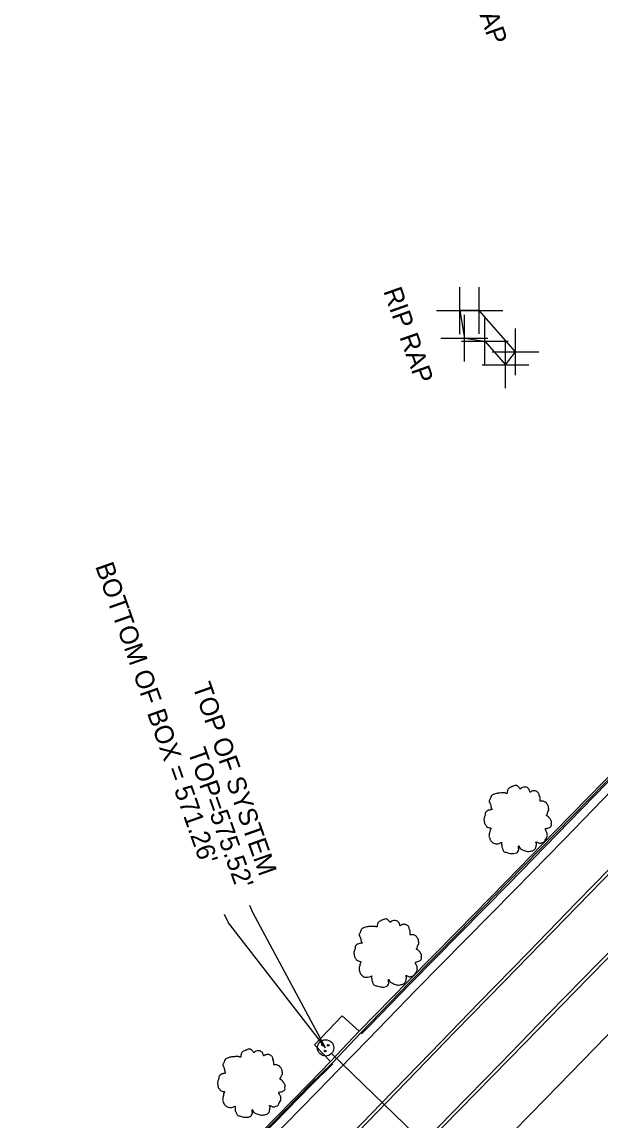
# Model space of a CAD drawing. Extents: x 2004847 to 2009016, y 1134161 to 1140101.
# Drawn here: x 2008168.3 to 2008292.1, y 1139537.2 to 1139772.3 of the extents above; entities that cross this region are included whole.
import ezdxf

# ---------------------------------------------------------------- set-up
doc = ezdxf.new("R2010")
doc.units = 0
for name, color, linetype in [('RD_EX_Curb', 7, 'Continuous'), ('RD_EX_DR_Inlet', 7, 'Continuous'), ('RD_EX_DR_Inlet_txCode', 7, 'Continuous'), ('RD_EX_DR_Pipe', 7, 'Continuous'), ('RD_EX_DV_Prop_txCode', 7, 'Continuous'), ('RD_EX_Misc', 7, 'Continuous'), ('RD_EX_Pavement_Markings', 7, 'Continuous'), ('RD_EX_Road', 7, 'Continuous'), ('RD_EX_VEG', 7, 'Continuous'), ('RD_Sketch3', 7, 'Continuous')]:
    doc.layers.add(name, color=color, linetype=linetype)

msp = doc.modelspace()

# ---------------------------------------------------------------- linework, layer by layer
at = {"layer": 'RD_EX_Curb'}
for points in [[(2008147.05, 1139457.63), (2008157.17, 1139468.78), (2008167.34, 1139479.93), (2008177.6, 1139490.95), (2008187.99, 1139502), (2008198.38, 1139512.83), (2008208.83, 1139523.6), (2008219.3, 1139534.36), (2008229.8, 1139545.07), (2008234.36, 1139549.78), (2008240.49, 1139556.23), (2008251, 1139566.93), (2008261.51, 1139577.61), (2008272.02, 1139588.33), (2008282.51, 1139599.04), (2008292.98, 1139609.77), (2008303.46, 1139620.49), (2008313.95, 1139631.15)], [(2008147.33, 1139457.38), (2008157.45, 1139468.53), (2008167.61, 1139479.68), (2008177.88, 1139490.7), (2008188.26, 1139501.74), (2008198.64, 1139512.57), (2008209.09, 1139523.35), (2008219.56, 1139534.1), (2008230.06, 1139544.81), (2008234.71, 1139549.44), (2008240.85, 1139555.89), (2008251.29, 1139566.64), (2008261.8, 1139577.33), (2008272.3, 1139588.06), (2008282.78, 1139598.77), (2008293.28, 1139609.48), (2008303.73, 1139620.23), (2008314.23, 1139630.88)], [(2008241.04, 1139555.7), (2008242.78, 1139557.49), (2008251.51, 1139566.43), (2008262.02, 1139577.12), (2008272.55, 1139587.82), (2008283.03, 1139598.53), (2008293.51, 1139609.26), (2008303.97, 1139619.99), (2008314.47, 1139630.64)], [(2008147.54, 1139457.19), (2008157.66, 1139468.34), (2008167.82, 1139479.49), (2008178.09, 1139490.5), (2008188.46, 1139501.55), (2008198.84, 1139512.38), (2008209.29, 1139523.16), (2008219.76, 1139533.92), (2008230.21, 1139544.67), (2008234.86, 1139549.3)]]:
    msp.add_lwpolyline(points, dxfattribs=at)
at = {"layer": 'RD_EX_DR_Inlet'}
msp.add_lwpolyline([(2008240.49, 1139556.23), (2008236.86, 1139559.51), (2008230.95, 1139553.33), (2008234.36, 1139549.78)], dxfattribs=at)
for centre, radius in [((2008233.33, 1139552.68), 1.75), ((2008232.67, 1139553.31), 0.175), ((2008233.24, 1139552.02), 0.175), ((2008233.89, 1139553.24), 0.175)]:
    msp.add_circle(centre, radius, dxfattribs=at)
at = {"layer": 'RD_EX_DR_Inlet_txCode'}
for points in [[(2008233.33, 1139552.68), (2008217.82, 1139581.54), (2008217.12, 1139583.17)], [(2008233.33, 1139552.68), (2008212.51, 1139579.42), (2008211.68, 1139581.23)]]:
    msp.add_lwpolyline(points, dxfattribs=at)
at = {"layer": 'RD_EX_DR_Pipe'}
msp.add_line((2008234.59, 1139551.47), (2008274.27, 1139513.15), dxfattribs=at)
at = {"layer": 'RD_EX_DV_Prop_txCode'}
for p, q in [((2008262.12, 1139705.5), (2008262.12, 1139715.5)), ((2008266.26, 1139705.54), (2008266.26, 1139715.54)), ((2008257.12, 1139710.5), (2008267.12, 1139710.5)), ((2008261.26, 1139710.54), (2008271.26, 1139710.54)), ((2008263.05, 1139699.62), (2008263.05, 1139709.62)), ((2008267.45, 1139698.99), (2008267.45, 1139708.99)), ((2008258.05, 1139704.62), (2008268.05, 1139704.62)), ((2008274.03, 1139696.67), (2008274.03, 1139706.67)), ((2008262.45, 1139703.99), (2008272.45, 1139703.99)), ((2008271.85, 1139693.87), (2008271.85, 1139703.87)), ((2008269.03, 1139701.67), (2008279.03, 1139701.67)), ((2008266.85, 1139698.87), (2008276.85, 1139698.87))]:
    msp.add_line(p, q, dxfattribs=at)
at = {"layer": 'RD_EX_Misc'}
msp.add_lwpolyline([(2008266.26, 1139710.54), (2008262.12, 1139710.5), (2008263.05, 1139704.62), (2008267.45, 1139703.99), (2008271.85, 1139698.87), (2008274.03, 1139701.67)], close=True, dxfattribs=at)
at = {"layer": 'RD_EX_Pavement_Markings'}
for points in [[(2008407.36, 1139671.7), (2008385.44, 1139648.99), (2008374.87, 1139638.35), (2008364.39, 1139627.61), (2008353.88, 1139616.91), (2008343.37, 1139606.21), (2008332.89, 1139595.48), (2008322.43, 1139584.73), (2008311.94, 1139574.01), (2008301.44, 1139563.3), (2008290.96, 1139552.57), (2008280.47, 1139541.84), (2008269.98, 1139531.12), (2008259.48, 1139520.4), (2008249, 1139509.68), (2008238.53, 1139498.94), (2008228.07, 1139488.19), (2008217.61, 1139477.43), (2008207.27, 1139466.57), (2008197.01, 1139455.62), (2008186.84, 1139444.6)], [(2008152.69, 1139442.67), (2008162.74, 1139453.81), (2008172.84, 1139464.89), (2008183.02, 1139475.91), (2008193.26, 1139486.87), (2008203.64, 1139497.7), (2008214.02, 1139508.52), (2008224.43, 1139519.32), (2008234.87, 1139530.1), (2008245.31, 1139540.87), (2008255.77, 1139551.62), (2008266.23, 1139562.38), (2008276.69, 1139573.13), (2008287.17, 1139583.86), (2008297.65, 1139594.59), (2008308.14, 1139605.31), (2008318.64, 1139616.02), (2008325.91, 1139623.46)], [(2008167.91, 1139458.51), (2008178.08, 1139469.54), (2008188.3, 1139480.51), (2008198.57, 1139491.45), (2008208.96, 1139502.27), (2008219.36, 1139513.07), (2008229.8, 1139523.85), (2008240.23, 1139534.63), (2008250.67, 1139545.4), (2008261.12, 1139556.16), (2008271.57, 1139566.92), (2008282.04, 1139577.67), (2008292.52, 1139588.39), (2008303.02, 1139599.11), (2008313.51, 1139609.83), (2008324.01, 1139620.54), (2008326.45, 1139622.99)], [(2008162.04, 1139434.55), (2008172.12, 1139445.66), (2008182.27, 1139456.7), (2008192.48, 1139467.69), (2008202.84, 1139478.54), (2008213.23, 1139489.35), (2008223.68, 1139500.11), (2008234.17, 1139510.84), (2008244.63, 1139521.59), (2008255.12, 1139532.32), (2008265.59, 1139543.05), (2008276.07, 1139553.79), (2008286.54, 1139564.53), (2008297.07, 1139575.21), (2008307.58, 1139585.92), (2008318.05, 1139596.65), (2008328.5, 1139607.41), (2008334.14, 1139613.2)], [(2008333.68, 1139613.68), (2008323.2, 1139602.95), (2008312.73, 1139592.2), (2008302.26, 1139581.46), (2008291.73, 1139570.79), (2008281.23, 1139560.08), (2008270.76, 1139549.33), (2008260.28, 1139538.6), (2008249.8, 1139527.87), (2008239.32, 1139517.14), (2008228.88, 1139506.36), (2008218.43, 1139495.61), (2008207.97, 1139484.85), (2008197.61, 1139474.01), (2008187.3, 1139463.11), (2008175.36, 1139450.34)]]:
    msp.add_lwpolyline(points, dxfattribs=at)
at = {"layer": 'RD_EX_Road'}
msp.add_lwpolyline([(2008148.91, 1139455.96), (2008159.02, 1139467.1), (2008169.17, 1139478.24), (2008179.43, 1139489.25), (2008189.8, 1139500.27), (2008200.18, 1139511.09), (2008210.63, 1139521.87), (2008221.09, 1139532.62), (2008231.59, 1139543.33), (2008236.16, 1139548.03), (2008242.35, 1139554.43), (2008252.8, 1139565.18), (2008263.33, 1139575.84), (2008273.86, 1139586.54), (2008284.34, 1139597.25), (2008294.81, 1139607.99), (2008305.26, 1139618.73), (2008315.76, 1139629.38)], dxfattribs=at)
at = {"layer": 'RD_EX_VEG'}
for points in [[(2008274.31, 1139608.84), (2008274.01, 1139608.86), (2008273.68, 1139608.76), (2008273.43, 1139608.66), (2008273.21, 1139608.59), (2008272.98, 1139608.49), (2008272.68, 1139608.31), (2008272.46, 1139608.11), (2008272.33, 1139607.86), (2008272.28, 1139607.64), (2008272.23, 1139607.36), (2008272.23, 1139607.19), (2008272.11, 1139607.16), (2008271.96, 1139607.19), (2008271.71, 1139607.26), (2008271.46, 1139607.26), (2008271.21, 1139607.26), (2008270.86, 1139607.24), (2008270.51, 1139607.24), (2008270.23, 1139607.19), (2008269.91, 1139607.14), (2008269.53, 1139607.01), (2008269.18, 1139606.89), (2008268.88, 1139606.64), (2008268.63, 1139606.16), (2008268.51, 1139605.81), (2008268.36, 1139605.56), (2008268.51, 1139605.11), (2008268.68, 1139604.76), (2008268.71, 1139604.56), (2008268.78, 1139604.14), (2008268.88, 1139603.91), (2008269.01, 1139603.71), (2008268.93, 1139603.69), (2008268.56, 1139603.64), (2008268.26, 1139603.54), (2008267.83, 1139603.31), (2008267.61, 1139603.09), (2008267.51, 1139602.76), (2008267.48, 1139602.41), (2008267.38, 1139602.21), (2008267.31, 1139601.94), (2008267.28, 1139601.86), (2008267.23, 1139601.54), (2008267.33, 1139601.09), (2008267.36, 1139600.74), (2008267.48, 1139600.51), (2008267.63, 1139600.34), (2008267.81, 1139600.09), (2008268.21, 1139599.86), (2008268.53, 1139599.76), (2008268.73, 1139599.74), (2008268.56, 1139599.24), (2008268.51, 1139598.89), (2008268.38, 1139598.49), (2008268.38, 1139598.41), (2008268.33, 1139597.94), (2008268.48, 1139597.61), (2008268.56, 1139597.24), (2008268.73, 1139597.02), (2008269.01, 1139596.72), (2008269.33, 1139596.49), (2008269.83, 1139596.37), (2008270.23, 1139596.39), (2008270.81, 1139596.57), (2008271.06, 1139596.64), (2008271.03, 1139596.47), (2008271.06, 1139596.09), (2008271.06, 1139595.67), (2008271.21, 1139595.34), (2008271.31, 1139595.07), (2008271.46, 1139594.82), (2008271.78, 1139594.59), (2008272.18, 1139594.52), (2008272.61, 1139594.37), (2008273.06, 1139594.29), (2008273.56, 1139594.27), (2008274.16, 1139594.42), (2008274.43, 1139594.54), (2008274.53, 1139594.72), (2008274.73, 1139595.09), (2008274.68, 1139595.32), (2008274.71, 1139595.92), (2008274.81, 1139595.74), (2008274.98, 1139595.39), (2008275.48, 1139595.09), (2008275.88, 1139594.92), (2008276.35, 1139594.77), (2008276.65, 1139594.69), (2008277.13, 1139594.77), (2008277.5, 1139594.84), (2008277.88, 1139594.97), (2008278.18, 1139595.24), (2008278.35, 1139595.52), (2008278.4, 1139595.79), (2008278.48, 1139596.17), (2008278.53, 1139596.34)], [(2008278.53, 1139596.34), (2008278.45, 1139596.52), (2008278.4, 1139596.77), (2008278.48, 1139596.74), (2008278.65, 1139596.69), (2008278.93, 1139596.57), (2008279.15, 1139596.49), (2008279.48, 1139596.52), (2008279.75, 1139596.62), (2008280.2, 1139596.89), (2008280.48, 1139597.37), (2008280.75, 1139597.76), (2008280.83, 1139598.09), (2008280.78, 1139598.31), (2008280.75, 1139598.81), (2008280.55, 1139599.06), (2008280.5, 1139599.19), (2008280.4, 1139599.59), (2008280.48, 1139599.64), (2008280.75, 1139599.69), (2008281.13, 1139599.81), (2008281.4, 1139599.94), (2008281.63, 1139600.11), (2008281.7, 1139600.34), (2008281.68, 1139600.74), (2008281.73, 1139601.14), (2008281.65, 1139601.29), (2008281.55, 1139601.44), (2008281.48, 1139601.64), (2008281.33, 1139601.79), (2008281.23, 1139601.94), (2008281.13, 1139602.04), (2008281, 1139602.19), (2008280.83, 1139602.31), (2008280.68, 1139602.36), (2008280.63, 1139602.51), (2008280.78, 1139602.71), (2008280.83, 1139602.81), (2008280.85, 1139603.04), (2008281.08, 1139603.39), (2008281.13, 1139603.79), (2008281.08, 1139604.21), (2008281.03, 1139604.49), (2008280.88, 1139604.76), (2008280.68, 1139605.01), (2008280.55, 1139605.19), (2008280.38, 1139605.31), (2008280.05, 1139605.44), (2008279.8, 1139605.49), (2008279.45, 1139605.49), (2008279.25, 1139605.54), (2008279.28, 1139605.59), (2008279.28, 1139605.74), (2008279.28, 1139606.01), (2008279.2, 1139606.46), (2008279.05, 1139606.96), (2008279.05, 1139606.99), (2008278.95, 1139607.24), (2008278.73, 1139607.44), (2008278.55, 1139607.54), (2008278.35, 1139607.66), (2008278.1, 1139607.69), (2008277.8, 1139607.69), (2008277.53, 1139607.64), (2008277.33, 1139607.54), (2008277.15, 1139607.41), (2008277.08, 1139607.56), (2008276.98, 1139607.86), (2008276.93, 1139608.01), (2008276.78, 1139608.19), (2008276.55, 1139608.39), (2008276.1, 1139608.51), (2008275.48, 1139608.44), (2008275.18, 1139608.24), (2008275.03, 1139608.06), (2008274.98, 1139608.19), (2008274.78, 1139608.39), (2008274.68, 1139608.56), (2008274.51, 1139608.69), (2008274.36, 1139608.79), (2008274.26, 1139608.84)], [(2008246.47, 1139580.26), (2008246.17, 1139580.28), (2008245.84, 1139580.18), (2008245.59, 1139580.08), (2008245.37, 1139580.01), (2008245.14, 1139579.91), (2008244.84, 1139579.73), (2008244.62, 1139579.53), (2008244.49, 1139579.29), (2008244.44, 1139579.06), (2008244.39, 1139578.79), (2008244.39, 1139578.61), (2008244.27, 1139578.59), (2008244.12, 1139578.61), (2008243.87, 1139578.69), (2008243.62, 1139578.69), (2008243.37, 1139578.69), (2008243.02, 1139578.66), (2008242.67, 1139578.66), (2008242.39, 1139578.61), (2008242.07, 1139578.56), (2008241.69, 1139578.44), (2008241.34, 1139578.31), (2008241.04, 1139578.06), (2008240.79, 1139577.59), (2008240.67, 1139577.24), (2008240.52, 1139576.99), (2008240.67, 1139576.54), (2008240.84, 1139576.19), (2008240.87, 1139575.99), (2008240.94, 1139575.56), (2008241.04, 1139575.34), (2008241.17, 1139575.14), (2008241.09, 1139575.11), (2008240.72, 1139575.06), (2008240.42, 1139574.96), (2008239.99, 1139574.74), (2008239.77, 1139574.51), (2008239.67, 1139574.19), (2008239.64, 1139573.84), (2008239.54, 1139573.64), (2008239.47, 1139573.36), (2008239.44, 1139573.29), (2008239.39, 1139572.96), (2008239.49, 1139572.51), (2008239.52, 1139572.16), (2008239.64, 1139571.94), (2008239.79, 1139571.76), (2008239.97, 1139571.51), (2008240.37, 1139571.29), (2008240.69, 1139571.19), (2008240.89, 1139571.16), (2008240.72, 1139570.66), (2008240.67, 1139570.31), (2008240.54, 1139569.91), (2008240.54, 1139569.84), (2008240.49, 1139569.36), (2008240.64, 1139569.04), (2008240.72, 1139568.66), (2008240.89, 1139568.44), (2008241.17, 1139568.14), (2008241.49, 1139567.92), (2008241.99, 1139567.79), (2008242.39, 1139567.82), (2008242.97, 1139567.99), (2008243.22, 1139568.07), (2008243.19, 1139567.89), (2008243.22, 1139567.52), (2008243.22, 1139567.09), (2008243.37, 1139566.77), (2008243.47, 1139566.49), (2008243.62, 1139566.24), (2008243.94, 1139566.02), (2008244.34, 1139565.94), (2008244.77, 1139565.79), (2008245.22, 1139565.72), (2008245.72, 1139565.69), (2008246.32, 1139565.84), (2008246.59, 1139565.97), (2008246.69, 1139566.14), (2008246.89, 1139566.52), (2008246.84, 1139566.74), (2008246.87, 1139567.34), (2008246.97, 1139567.17), (2008247.14, 1139566.82), (2008247.64, 1139566.52), (2008248.04, 1139566.34), (2008248.51, 1139566.19), (2008248.81, 1139566.12), (2008249.29, 1139566.19), (2008249.66, 1139566.27), (2008250.04, 1139566.39), (2008250.34, 1139566.67), (2008250.51, 1139566.94), (2008250.56, 1139567.22), (2008250.64, 1139567.59), (2008250.69, 1139567.77)], [(2008250.69, 1139567.77), (2008250.61, 1139567.94), (2008250.56, 1139568.19), (2008250.64, 1139568.16), (2008250.81, 1139568.11), (2008251.09, 1139567.99), (2008251.31, 1139567.92), (2008251.64, 1139567.94), (2008251.91, 1139568.04), (2008252.36, 1139568.31), (2008252.64, 1139568.79), (2008252.91, 1139569.19), (2008252.99, 1139569.51), (2008252.94, 1139569.74), (2008252.91, 1139570.24), (2008252.71, 1139570.49), (2008252.66, 1139570.61), (2008252.56, 1139571.01), (2008252.64, 1139571.06), (2008252.91, 1139571.11), (2008253.29, 1139571.24), (2008253.56, 1139571.36), (2008253.79, 1139571.54), (2008253.86, 1139571.76), (2008253.84, 1139572.16), (2008253.89, 1139572.56), (2008253.81, 1139572.71), (2008253.71, 1139572.86), (2008253.64, 1139573.06), (2008253.49, 1139573.21), (2008253.39, 1139573.36), (2008253.29, 1139573.46), (2008253.16, 1139573.61), (2008252.99, 1139573.74), (2008252.84, 1139573.79), (2008252.79, 1139573.94), (2008252.94, 1139574.14), (2008252.99, 1139574.24), (2008253.01, 1139574.46), (2008253.24, 1139574.81), (2008253.29, 1139575.21), (2008253.24, 1139575.64), (2008253.19, 1139575.91), (2008253.04, 1139576.19), (2008252.84, 1139576.44), (2008252.71, 1139576.61), (2008252.54, 1139576.74), (2008252.21, 1139576.86), (2008251.96, 1139576.91), (2008251.61, 1139576.91), (2008251.41, 1139576.96), (2008251.44, 1139577.01), (2008251.44, 1139577.16), (2008251.44, 1139577.44), (2008251.36, 1139577.89), (2008251.21, 1139578.39), (2008251.21, 1139578.41), (2008251.11, 1139578.66), (2008250.89, 1139578.86), (2008250.71, 1139578.96), (2008250.51, 1139579.09), (2008250.26, 1139579.11), (2008249.96, 1139579.11), (2008249.69, 1139579.06), (2008249.49, 1139578.96), (2008249.31, 1139578.84), (2008249.24, 1139578.99), (2008249.14, 1139579.29), (2008249.09, 1139579.44), (2008248.94, 1139579.61), (2008248.71, 1139579.81), (2008248.26, 1139579.93), (2008247.64, 1139579.86), (2008247.34, 1139579.66), (2008247.19, 1139579.49), (2008247.14, 1139579.61), (2008246.94, 1139579.81), (2008246.84, 1139579.98), (2008246.67, 1139580.11), (2008246.52, 1139580.21), (2008246.42, 1139580.26)], [(2008217.25, 1139552.39), (2008216.95, 1139552.42), (2008216.62, 1139552.32), (2008216.37, 1139552.22), (2008216.15, 1139552.14), (2008215.92, 1139552.04), (2008215.62, 1139551.87), (2008215.4, 1139551.67), (2008215.27, 1139551.42), (2008215.22, 1139551.19), (2008215.17, 1139550.92), (2008215.17, 1139550.74), (2008215.05, 1139550.72), (2008214.9, 1139550.74), (2008214.65, 1139550.82), (2008214.4, 1139550.82), (2008214.15, 1139550.82), (2008213.8, 1139550.79), (2008213.45, 1139550.79), (2008213.18, 1139550.74), (2008212.85, 1139550.69), (2008212.48, 1139550.57), (2008212.13, 1139550.44), (2008211.83, 1139550.19), (2008211.58, 1139549.72), (2008211.45, 1139549.37), (2008211.3, 1139549.12), (2008211.45, 1139548.67), (2008211.63, 1139548.32), (2008211.65, 1139548.12), (2008211.73, 1139547.69), (2008211.83, 1139547.47), (2008211.95, 1139547.27), (2008211.88, 1139547.24), (2008211.5, 1139547.19), (2008211.2, 1139547.09), (2008210.78, 1139546.87), (2008210.55, 1139546.64), (2008210.45, 1139546.32), (2008210.43, 1139545.97), (2008210.33, 1139545.77), (2008210.25, 1139545.49), (2008210.23, 1139545.42), (2008210.18, 1139545.09), (2008210.28, 1139544.65), (2008210.3, 1139544.3), (2008210.43, 1139544.07), (2008210.58, 1139543.9), (2008210.75, 1139543.65), (2008211.15, 1139543.42), (2008211.48, 1139543.32), (2008211.68, 1139543.3), (2008211.5, 1139542.8), (2008211.45, 1139542.45), (2008211.33, 1139542.05), (2008211.33, 1139541.97), (2008211.28, 1139541.5), (2008211.43, 1139541.17), (2008211.5, 1139540.8), (2008211.68, 1139540.57), (2008211.95, 1139540.27), (2008212.28, 1139540.05), (2008212.78, 1139539.92), (2008213.18, 1139539.95), (2008213.75, 1139540.12), (2008214, 1139540.2), (2008213.98, 1139540.02), (2008214, 1139539.65), (2008214, 1139539.22), (2008214.15, 1139538.9), (2008214.25, 1139538.62), (2008214.4, 1139538.37), (2008214.72, 1139538.15), (2008215.12, 1139538.07), (2008215.55, 1139537.92), (2008216, 1139537.85), (2008216.5, 1139537.82), (2008217.1, 1139537.97), (2008217.37, 1139538.1), (2008217.47, 1139538.27), (2008217.67, 1139538.65), (2008217.62, 1139538.87), (2008217.65, 1139539.47), (2008217.75, 1139539.3), (2008217.92, 1139538.95), (2008218.42, 1139538.65), (2008218.82, 1139538.47), (2008219.3, 1139538.32), (2008219.6, 1139538.25), (2008220.07, 1139538.32), (2008220.45, 1139538.4), (2008220.82, 1139538.52), (2008221.12, 1139538.8), (2008221.3, 1139539.07), (2008221.35, 1139539.35), (2008221.42, 1139539.72), (2008221.47, 1139539.9)], [(2008221.47, 1139539.9), (2008221.4, 1139540.07), (2008221.35, 1139540.32), (2008221.42, 1139540.3), (2008221.6, 1139540.25), (2008221.87, 1139540.12), (2008222.1, 1139540.05), (2008222.42, 1139540.07), (2008222.7, 1139540.17), (2008223.15, 1139540.45), (2008223.42, 1139540.92), (2008223.7, 1139541.32), (2008223.77, 1139541.65), (2008223.72, 1139541.87), (2008223.7, 1139542.37), (2008223.5, 1139542.62), (2008223.45, 1139542.75), (2008223.35, 1139543.15), (2008223.42, 1139543.2), (2008223.7, 1139543.25), (2008224.07, 1139543.37), (2008224.35, 1139543.5), (2008224.57, 1139543.67), (2008224.65, 1139543.9), (2008224.62, 1139544.3), (2008224.67, 1139544.7), (2008224.6, 1139544.85), (2008224.5, 1139544.99), (2008224.42, 1139545.19), (2008224.27, 1139545.34), (2008224.17, 1139545.49), (2008224.07, 1139545.59), (2008223.95, 1139545.74), (2008223.77, 1139545.87), (2008223.62, 1139545.92), (2008223.57, 1139546.07), (2008223.72, 1139546.27), (2008223.77, 1139546.37), (2008223.8, 1139546.59), (2008224.02, 1139546.94), (2008224.07, 1139547.34), (2008224.02, 1139547.77), (2008223.97, 1139548.04), (2008223.82, 1139548.32), (2008223.62, 1139548.57), (2008223.5, 1139548.74), (2008223.32, 1139548.87), (2008223, 1139548.99), (2008222.75, 1139549.04), (2008222.4, 1139549.04), (2008222.2, 1139549.09), (2008222.22, 1139549.14), (2008222.22, 1139549.29), (2008222.22, 1139549.57), (2008222.15, 1139550.02), (2008222, 1139550.52), (2008222, 1139550.54), (2008221.9, 1139550.79), (2008221.67, 1139550.99), (2008221.5, 1139551.09), (2008221.3, 1139551.22), (2008221.05, 1139551.24), (2008220.75, 1139551.24), (2008220.47, 1139551.19), (2008220.27, 1139551.09), (2008220.1, 1139550.97), (2008220.02, 1139551.12), (2008219.92, 1139551.42), (2008219.87, 1139551.57), (2008219.72, 1139551.74), (2008219.5, 1139551.94), (2008219.05, 1139552.07), (2008218.42, 1139551.99), (2008218.12, 1139551.79), (2008217.97, 1139551.62), (2008217.92, 1139551.74), (2008217.72, 1139551.94), (2008217.62, 1139552.12), (2008217.45, 1139552.24), (2008217.3, 1139552.34), (2008217.2, 1139552.39)]]:
    msp.add_spline(points, degree=3, dxfattribs=at)

# ---------------------------------------------------------------- texts
at = {"layer": 'RD_EX_DR_Inlet_txCode'}
for s, p in [("BOTTOM OF BOX = 571.26'", (2008183.95, 1139655.8)), ('TOP OF SYSTEM', (2008204.79, 1139630.11)), ("TOP=575.52'", (2008203.74, 1139616.12))]:
    msp.add_text(s, height=4, rotation=289.4494, dxfattribs=at).set_placement(p)
at = {"layer": 'RD_Sketch3'}
for p in [(2008261.52, 1139787.27), (2008245.66, 1139714.7)]:
    msp.add_text('RIP RAP', height=4, rotation=289.4494, dxfattribs=at).set_placement(p)

doc.saveas('drawing.dxf')
